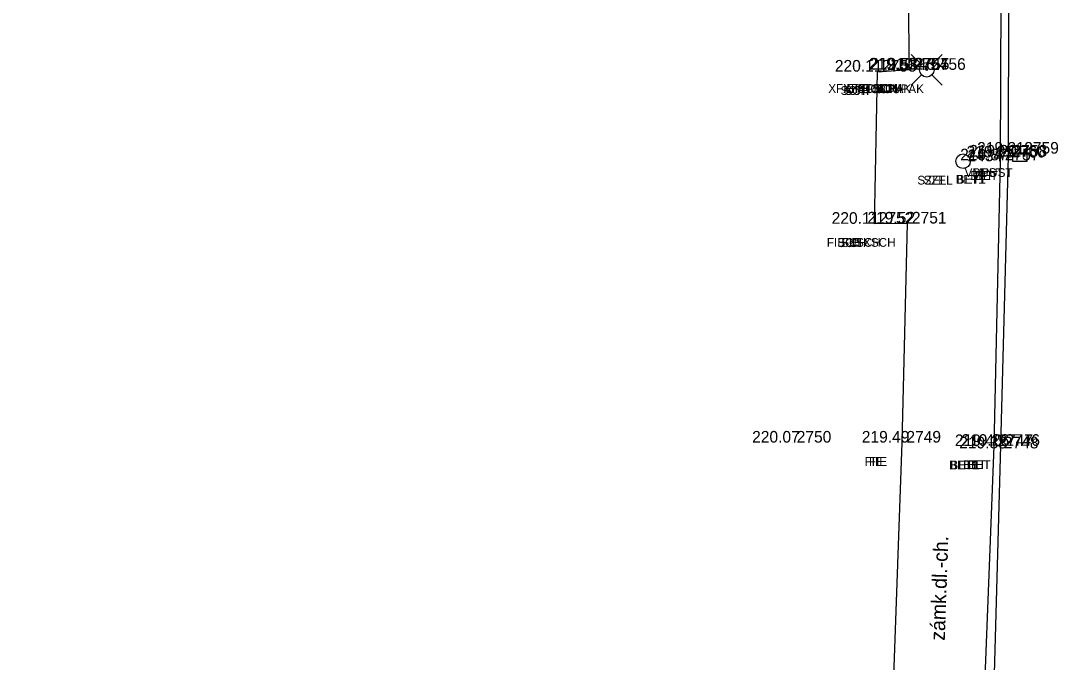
# Model space of a CAD drawing. Extents: x -471047 to -470889, y -1102859 to -1102000.
# Drawn here: x -470967.07 to -470931.02, y -1102107.8 to -1102085.77 of the extents above; entities that cross this region are included whole.
import ezdxf

# ---------------------------------------------------------------- set-up
doc = ezdxf.new("R2010")
doc.units = 0
for name, color, linetype in [('Vrstva 1', 7, 'Continuous'), ('Vrstva 17', 7, 'Continuous'), ('Vrstva 22', 7, 'Continuous'), ('Vrstva 23', 7, 'Continuous'), ('Vrstva 25', 7, 'Continuous'), ('Vrstva 31', 7, 'Continuous'), ('Vrstva 34', 7, 'Continuous'), ('Vrstva 35', 7, 'Continuous'), ('Vrstva 36', 7, 'Continuous'), ('Vrstva 38', 7, 'Continuous'), ('Vrstva 7', 7, 'Continuous'), ('Vrstva 8', 7, 'Continuous')]:
    doc.layers.add(name, color=color, linetype=linetype)

msp = doc.modelspace()

# ---------------------------------------------------------------- linework, layer by layer
at = {"layer": 'Vrstva 1'}
for points in [[(-471040.344, -1102858.385), (-471031.676, -1102846.187), (-471026.357, -1102838.629), (-471023.212, -1102833.975), (-471019.21, -1102827.465), (-471016.861, -1102823.272), (-471013.099, -1102815.912), (-471010.824, -1102810.955), (-471007.329, -1102802.292), (-471005.34, -1102796.515), (-471002.842, -1102787.838), (-471001.3, -1102780.997), (-471000.19, -1102774.713), (-470999.247, -1102768.204), (-470998.794, -1102764.784), (-470997.199, -1102751.812), (-470994.899, -1102732.807), (-470992.551, -1102713.262), (-470990.326, -1102694.887), (-470988.122, -1102676.57), (-470985.812, -1102657.305), (-470983.537, -1102638.407), (-470981.386, -1102620.622), (-470979.843, -1102608.014), (-470976.377, -1102579.253), (-470972.945, -1102550.69), (-470970.475, -1102530.206), (-470967.905, -1102508.801), (-470965.053, -1102485.131), (-470962.734, -1102465.9), (-470960.173, -1102444.812), (-470957.795, -1102425.103), (-470954.965, -1102401.839), (-470953.834, -1102392.574), (-470952.33, -1102379.985), (-470950.744, -1102366.853), (-470948.978, -1102352.106), (-470947.037, -1102335.844), (-470944.949, -1102318.462), (-470944.013, -1102310.745), (-470942.39, -1102297.267), (-470939.519, -1102273.45), (-470937.593, -1102257.43), (-470936.064, -1102244.81), (-470934.114, -1102228.634), (-470931.621, -1102207.856), (-470929.536, -1102190.857), (-470926.572, -1102166.31), (-470924.91, -1102152.663), (-470923.413, -1102140.333), (-470921.923, -1102127.669), (-470921.155, -1102120.084), (-470920.446, -1102109.574), (-470919.912, -1102099.137), (-470919.63, -1102088.981), (-470919.523, -1102081.193), (-470919.563, -1102070.395), (-470919.714, -1102064.236), (-470920.134, -1102054.704), (-470920.462, -1102047.615), (-470920.599, -1102044.52), (-470920.743, -1102041.873), (-470921.125, -1102034.455), (-470921.774, -1102030.337), (-470922.418, -1102027.787), (-470923.734, -1102023.93), (-470924.872, -1102021.434), (-470926.752, -1102018.182), (-470927.953, -1102016.45), (-470929.616, -1102014.424), (-470932.252, -1102011.756), (-470935.111, -1102009.425), (-470938.391, -1102007.371), (-470942.651, -1102005.401)], [(-471041.328, -1102857.18), (-471032.144, -1102844.242), (-471027.583, -1102837.763), (-471024.388, -1102833.028), (-471020.451, -1102826.6), (-471018.089, -1102822.378), (-471014.542, -1102815.445), (-471012.233, -1102810.418), (-471009.247, -1102803.108), (-471006.795, -1102796.098), (-471004.315, -1102787.532), (-471002.782, -1102780.723), (-471001.674, -1102774.458), (-471000.75, -1102768.095), (-471000.28, -1102764.601), (-470998.692, -1102751.741), (-470996.378, -1102732.635), (-470994.028, -1102713.058), (-470991.808, -1102694.749), (-470989.616, -1102676.447), (-470987.284, -1102657.013), (-470985.031, -1102638.272), (-470982.87, -1102620.431), (-470981.334, -1102607.933), (-470977.881, -1102579.263), (-470974.429, -1102550.492), (-470971.964, -1102530.054), (-470969.391, -1102508.607), (-470966.54, -1102484.984), (-470964.231, -1102465.853), (-470961.679, -1102444.752), (-470959.304, -1102425.078), (-470956.455, -1102401.634), (-470955.339, -1102392.489), (-470953.812, -1102379.71), (-470952.249, -1102366.808), (-470950.479, -1102352.023), (-470948.536, -1102335.868), (-470946.426, -1102318.233), (-470945.493, -1102310.531), (-470943.864, -1102297.013), (-470940.984, -1102273.071), (-470939.078, -1102257.195), (-470937.559, -1102244.684), (-470935.592, -1102228.353), (-470933.101, -1102207.653), (-470931.011, -1102190.57), (-470928.046, -1102166.021), (-470926.409, -1102152.578), (-470924.898, -1102140.121), (-470923.427, -1102127.544), (-470922.647, -1102119.826), (-470921.919, -1102109.229), (-470921.42, -1102099.134), (-470921.127, -1102089.016), (-470921.023, -1102081.453), (-470921.061, -1102070.468), (-470921.209, -1102064.314), (-470921.666, -1102053.966), (-470922.156, -1102043.345), (-470922.299, -1102039.934), (-470922.637, -1102034.36), (-470923.091, -1102031.241), (-470923.847, -1102028.247), (-470925.083, -1102024.594), (-470926.222, -1102022.086), (-470928.04, -1102018.943), (-470929.138, -1102017.357), (-470930.929, -1102015.175), (-470933.062, -1102013.049), (-470936.379, -1102010.368), (-470939.169, -1102008.662), (-470942.899, -1102006.906), (-470945.661, -1102005.908)], [(-471043.557, -1102855.955), (-471035.129, -1102844.026), (-471029.872, -1102836.499), (-471026.577, -1102831.578), (-471022.675, -1102825.415), (-471020.123, -1102821.053), (-471016.667, -1102814.59), (-471014.208, -1102809.45), (-471011.177, -1102802.451), (-471008.55, -1102795.333), (-471006.082, -1102787.209), (-471004.464, -1102780.376), (-471003.265, -1102774.167), (-471002.327, -1102767.948), (-471001.636, -1102762.527), (-471000.297, -1102751.605), (-470997.959, -1102732.524), (-470995.602, -1102712.802), (-470993.412, -1102694.623), (-470991.21, -1102676.17), (-470988.891, -1102656.857), (-470986.625, -1102638.083), (-470984.455, -1102620.195), (-470982.936, -1102607.733), (-470979.497, -1102579.223), (-470976.023, -1102550.279), (-470973.554, -1102529.822), (-470970.991, -1102508.497), (-470968.146, -1102484.787), (-470965.835, -1102465.72), (-470963.284, -1102444.529), (-470960.91, -1102424.942), (-470958.043, -1102401.343), (-470956.946, -1102392.356), (-470955.396, -1102379.408), (-470953.851, -1102366.636), (-470952.049, -1102351.733), (-470950.124, -1102335.611), (-470948.034, -1102318.083), (-470947.094, -1102310.328), (-470945.421, -1102296.51), (-470942.58, -1102272.848), (-470940.675, -1102256.948), (-470939.176, -1102244.526), (-470937.187, -1102228.174), (-470934.708, -1102207.467), (-470932.621, -1102190.433), (-470929.634, -1102165.778), (-470928.004, -1102152.415), (-470926.45, -1102139.595), (-470925.003, -1102127.418), (-470924.249, -1102119.695), (-470923.515, -1102109.093), (-470923.018, -1102099.069), (-470922.711, -1102088.911), (-470922.643, -1102081.356), (-470922.797, -1102070.414), (-470923.018, -1102064.454), (-470923.52, -1102053.203), (-470923.823, -1102047.529), (-470924.123, -1102041.506), (-470924.462, -1102037.486), (-470924.934, -1102031.904), (-470925.664, -1102028.672), (-470926.771, -1102025.506), (-470927.959, -1102022.914), (-470929.674, -1102020.028), (-470930.76, -1102018.498), (-470932.447, -1102016.478), (-470935.215, -1102013.816), (-470937.644, -1102011.98), (-470940.381, -1102010.371), (-470943.968, -1102008.669), (-470947.145, -1102007.524), (-470950.874, -1102006.74)], [(-471044.756, -1102855.056), (-471036.376, -1102843.177), (-471031.167, -1102835.741), (-471027.859, -1102830.8), (-471023.934, -1102824.593), (-471021.43, -1102820.312), (-471018.011, -1102813.91), (-471015.536, -1102808.75), (-471012.578, -1102801.897), (-471009.95, -1102794.77), (-471007.561, -1102786.914), (-471005.936, -1102780.074), (-471004.727, -1102773.818), (-471003.828, -1102767.827), (-471003.121, -1102762.345), (-471001.787, -1102751.467), (-470999.446, -1102732.348), (-470997.073, -1102712.539), (-470994.902, -1102694.521), (-470992.696, -1102676.023), (-470990.376, -1102656.68), (-470988.131, -1102638.071), (-470985.947, -1102620.018), (-470984.417, -1102607.512), (-470980.993, -1102579.08), (-470977.514, -1102550.137), (-470975.048, -1102529.649), (-470972.488, -1102508.37), (-470969.618, -1102484.508), (-470967.34, -1102465.669), (-470964.767, -1102444.39), (-470962.402, -1102424.781), (-470959.534, -1102401.193), (-470958.432, -1102392.151), (-470956.883, -1102379.208), (-470955.335, -1102366.424), (-470953.535, -1102351.506), (-470951.606, -1102335.399), (-470949.519, -1102317.94), (-470948.575, -1102310.159), (-470946.889, -1102296.144), (-470944.056, -1102272.618), (-470942.139, -1102256.659), (-470940.657, -1102244.341), (-470938.638, -1102227.749), (-470936.19, -1102207.298), (-470934.102, -1102190.255), (-470931.124, -1102165.639), (-470929.492, -1102152.254), (-470927.915, -1102139.252), (-470926.46, -1102127.103), (-470925.74, -1102119.604), (-470925.012, -1102108.913), (-470924.523, -1102099.054), (-470924.217, -1102088.866), (-470924.148, -1102081.334), (-470924.301, -1102070.391), (-470924.518, -1102064.43), (-470924.97, -1102054.435), (-470925.588, -1102041.569), (-470925.963, -1102035.313), (-470926.405, -1102032.225), (-470927.078, -1102029.198), (-470928.123, -1102026.148), (-470929.318, -1102023.558), (-470930.84, -1102020.97), (-470931.868, -1102019.515), (-470933.443, -1102017.605), (-470936.26, -1102014.885), (-470938.429, -1102013.255), (-470941.213, -1102011.639), (-470944.847, -1102009.927), (-470947.723, -1102008.912), (-470951.444, -1102008.161), (-470954.511, -1102007.931), (-470957.895, -1102008.041)]]:
    msp.add_spline(points, degree=3, dxfattribs=at)
at = {"layer": 'Vrstva 17'}
for p, q in [((-470937.741, -1102092.739), (-470937.632, -1102087.514)), ((-470937.632, -1102087.514), (-470936.546, -1102087.436)), ((-470936.546, -1102087.436), (-470936.504, -1102087.436)), ((-470936.603, -1102092.734), (-470937.741, -1102092.739))]:
    msp.add_line(p, q, dxfattribs=at)
at = {"layer": 'Vrstva 23'}
msp.add_circle((-470934.694, -1102090.589), 0.25, dxfattribs=at)
at = {"layer": 'Vrstva 25'}
for p, q in [((-470932.993, -1102090.082), (-470932.993, -1102090.582)), ((-470932.493, -1102090.082), (-470932.993, -1102090.082)), ((-470932.493, -1102090.582), (-470932.493, -1102090.082)), ((-470932.993, -1102090.332), (-470932.493, -1102090.332)), ((-470932.993, -1102090.582), (-470932.493, -1102090.582))]:
    msp.add_line(p, q, dxfattribs=at)
at = {"layer": 'Vrstva 31'}
for p, q in [((-470936.12, -1102087.27), (-470936.472, -1102086.917)), ((-470935.764, -1102087.27), (-470935.412, -1102086.917)), ((-470936.12, -1102087.624), (-470936.472, -1102087.977)), ((-470935.764, -1102087.624), (-470935.412, -1102087.977))]:
    msp.add_line(p, q, dxfattribs=at)
for radius in [0.25, 0.025]:
    msp.add_circle((-470935.942, -1102087.447), radius, dxfattribs=at)
at = {"layer": 'Vrstva 34'}
for p, q in [((-470937.63, -1102087.51), (-470937.63, -1102087.51)), ((-470936.55, -1102087.44), (-470936.55, -1102087.44)), ((-470936.5, -1102087.44), (-470936.5, -1102087.44)), ((-470935.94, -1102087.45), (-470935.94, -1102087.45)), ((-470934.69, -1102090.59), (-470934.69, -1102090.59)), ((-470933.41, -1102090.56), (-470933.41, -1102090.56)), ((-470933.19, -1102090.46), (-470933.19, -1102090.46)), ((-470933.14, -1102090.43), (-470933.14, -1102090.43)), ((-470932.74, -1102090.33), (-470932.74, -1102090.33)), ((-470937.74, -1102092.74), (-470937.74, -1102092.74)), ((-470936.6, -1102092.73), (-470936.6, -1102092.73)), ((-470940.56, -1102100.26), (-470940.56, -1102100.26)), ((-470936.79, -1102100.26), (-470936.79, -1102100.26)), ((-470933.63, -1102100.38), (-470933.63, -1102100.38)), ((-470933.39, -1102100.37), (-470933.39, -1102100.37)), ((-470933.44, -1102100.46), (-470933.44, -1102100.46))]:
    msp.add_line(p, q, dxfattribs=at)
at = {"layer": 'Vrstva 7'}
for p, q in [((-470933.412, -1102090.565), (-470933.367, -1102080.759)), ((-470933.628, -1102100.382), (-470933.412, -1102090.565)), ((-470934.083, -1102112.265), (-470933.628, -1102100.382))]:
    msp.add_line(p, q, dxfattribs=at)
at = {"layer": 'Vrstva 8'}
for p, q in [((-470936.546, -1102087.436), (-470936.606, -1102076.059)), ((-470933.137, -1102090.427), (-470933.114, -1102080.717)), ((-470933.393, -1102100.365), (-470933.137, -1102090.427)), ((-470936.789, -1102100.257), (-470936.603, -1102092.734)), ((-470937.182, -1102111.54), (-470936.789, -1102100.257)), ((-470933.687, -1102111.022), (-470933.393, -1102100.365))]:
    msp.add_line(p, q, dxfattribs=at)

# ---------------------------------------------------------------- texts
at = {"layer": 'Vrstva 22'}
msp.add_text('zámk.dl.-ch.', height=0.5, rotation=88.0104, dxfattribs=at).set_placement((-470935.323, -1102107.075))
at = {"layer": 'Vrstva 35'}
for s, p in [('XFIE SCH', (-470939.325, -1102088.24)), ('SCH', (-470938.905, -1102088.31)), ('XFIE SCH', (-470938.814, -1102088.24)), ('SCH', (-470938.769, -1102088.31)), ('PSOUPAK', (-470938.415, -1102088.25)), ('PSOUPAK', (-470937.979, -1102088.25)), ('SCH', (-470937.775, -1102088.24)), ('SCH', (-470937.639, -1102088.24)), ('VPUST', (-470934.64, -1102091.13)), ('BET', (-470934.44, -1102091.23)), ('VPUST', (-470934.329, -1102091.13)), ('BET', (-470934.279, -1102091.23)), ('SZEL', (-470936.265, -1102091.39)), ('SZEL', (-470936.054, -1102091.39)), ('BET1', (-470934.952, -1102091.36)), ('BET1', (-470934.91, -1102091.36)), ('FIE XSCH', (-470939.375, -1102093.53)), ('SCH', (-470939.015, -1102093.54)), ('SCH', (-470938.879, -1102093.54)), ('FIE XSCH', (-470938.864, -1102093.53)), ('FIE', (-470938.078, -1102101.06)), ('FIE', (-470937.929, -1102101.06)), ('BET1', (-470935.172, -1102101.18)), ('BET1', (-470935.13, -1102101.18)), ('BET', (-470934.69, -1102101.17)), ('BET', (-470934.529, -1102101.17))]:
    msp.add_text(s, height=0.3, dxfattribs=at).set_placement(p)
at = {"layer": 'Vrstva 36'}
for s, p in [(' 2754', (-470936.55, -1102087.44)), (' 2755', (-470936.5, -1102087.44)), (' 2756', (-470935.94, -1102087.45)), (' 2753', (-470937.63, -1102087.51)), (' 2759', (-470932.74, -1102090.33)), (' 2434', (-470934.69, -1102090.59)), (' 2757', (-470933.41, -1102090.56)), (' 2760', (-470933.19, -1102090.46)), (' 2758', (-470933.14, -1102090.43)), (' 2752', (-470937.74, -1102092.74)), (' 2751', (-470936.6, -1102092.73)), (' 2750', (-470940.56, -1102100.26)), (' 2749', (-470936.79, -1102100.26)), (' 2747', (-470933.63, -1102100.38)), (' 2746', (-470933.39, -1102100.37)), (' 2748', (-470933.44, -1102100.46))]:
    msp.add_text(s, height=0.4, dxfattribs=at).set_placement(p)
at = {"layer": 'Vrstva 38'}
for s, p in [('219.53 ', (-470937.933, -1102087.44)), ('219.53 ', (-470937.883, -1102087.44)), ('219.46 ', (-470937.3, -1102087.45)), ('220.11 ', (-470939.1, -1102087.51)), ('219.21 ', (-470934.21, -1102090.33)), ('219.37 ', (-470934.793, -1102090.56)), ('219.35 ', (-470934.574, -1102090.46)), ('219.20 ', (-470934.483, -1102090.43)), ('220.11 ', (-470939.21, -1102092.74)), ('219.52 ', (-470937.981, -1102092.73)), ('220.07 ', (-470941.943, -1102100.26)), ('219.49 ', (-470938.174, -1102100.26)), ('219.40 ', (-470934.973, -1102100.38)), ('219.26 ', (-470934.75, -1102100.37)), ('219.38 ', (-470934.824, -1102100.46))]:
    msp.add_text(s, height=0.4, dxfattribs=at).set_placement(p)

doc.saveas('drawing.dxf')
